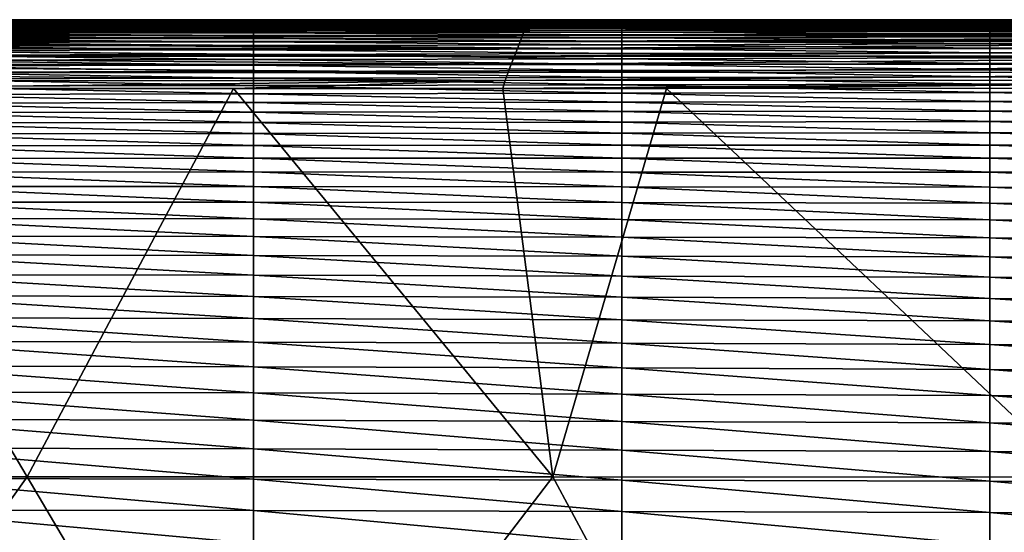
# Model space of a CAD drawing. Header units: metres. Extents: x -105 to 105, y -68 to 103.
# Tile 337 of 416: x 34 to 48, y 61 to 68. Entities that reach past the tile are written whole.
import ezdxf

# ---------------------------------------------------------------- set-up
doc = ezdxf.new("R2010")
doc.units = ezdxf.units.M
doc.layers.add('solid_FIT-BATH-150_SW0001_01', color=7, linetype='CONTINUOUS')

msp = doc.modelspace()

# ---------------------------------------------------------------- linework, layer by layer
at = {"layer": 'solid_FIT-BATH-150_SW0001_01'}
for points in [[(41.306496, 67.992256, 15.718076), (26.63059, 68.001137, 15.72262), (26.603888, 67.943619, 15.839873)], [(41.286366, 67.933487, 15.831017), (41.306496, 67.992256, 15.718076), (26.603888, 67.943619, 15.839873)], [(41.320232, 68.03611, 15.59486), (26.64868, 68.042656, 15.593969), (26.63059, 68.001137, 15.72262)], [(41.306496, 67.992256, 15.718076), (41.320232, 68.03611, 15.59486), (26.63059, 68.001137, 15.72262)], [(41.32832, 68.065918, 15.465412), (26.659187, 68.069748, 15.459094), (26.64868, 68.042656, 15.593969)], [(41.320232, 68.03611, 15.59486), (41.32832, 68.065918, 15.465412), (26.64868, 68.042656, 15.593969)], [(41.33149, 68.082573, 15.333777), (26.663151, 68.083961, 15.323168), (26.659187, 68.069748, 15.459094)], [(41.32832, 68.065918, 15.465412), (41.33149, 68.082573, 15.333777), (26.659187, 68.069748, 15.459094)], [(26.663151, 68.083961, 15.323168), (41.496223, 68.087204, 15.200622), (37.490948, 68.087143, 15.202027)], [(41.33149, 68.082573, 15.333777), (41.496223, 68.087204, 15.200622), (26.663151, 68.083961, 15.323168)], [(26.663151, 68.083961, 15.323168), (37.490948, 68.087143, 15.202027), (32.339954, 68.087067, 15.206593)], [(37.360653, 68.087013, 13.273272), (32.022655, 68.086838, 13.233925), (32.032948, 68.087067, 15.206849)], [(37.360653, 68.087013, 13.273272), (37.360653, 68.086601, 11.408753), (32.022655, 68.086838, 13.233925)], [(37.360653, 68.086601, 11.408753), (32.022655, 68.086288, 11.333076), (32.022655, 68.086838, 13.233925)], [(37.360653, 68.086601, 11.408753), (37.360653, 68.085777, 9.612065), (32.022655, 68.086288, 11.333076)], [(37.360653, 68.085777, 9.612065), (32.022655, 68.085281, 9.503063), (32.022655, 68.086288, 11.333076)], [(37.360653, 68.085777, 9.612065), (37.360653, 68.084427, 7.882099), (32.022655, 68.085281, 9.503063)], [(37.360653, 68.084427, 7.882099), (32.022655, 68.083687, 7.742652), (32.022655, 68.085281, 9.503063)], [(37.360653, 68.084427, 7.882099), (37.360653, 68.082428, 6.217743), (32.022655, 68.083687, 7.742652)], [(37.360653, 68.082428, 6.217743), (32.022655, 68.081383, 6.050608), (32.022655, 68.083687, 7.742652)], [(37.360653, 68.082428, 6.217743), (37.360653, 68.079659, 4.617887), (32.022655, 68.081383, 6.050608)], [(37.360653, 68.079659, 4.617887), (32.022655, 68.078224, 4.425694), (32.022655, 68.081383, 6.050608)], [(37.360653, 68.079659, 4.617887), (37.360653, 68.075966, 3.081397), (32.022655, 68.078224, 4.425694)], [(37.360653, 68.075966, 3.081397), (32.022655, 68.074081, 2.86665), (32.022655, 68.078224, 4.425694)], [(37.360653, 68.075966, 3.081397), (37.360653, 68.071098, 1.607015), (32.022655, 68.074081, 2.86665)], [(37.360653, 68.071098, 1.607015), (32.022655, 68.068695, 1.372103), (32.022655, 68.074081, 2.86665)], [(37.360653, 68.071098, 1.607015), (37.360653, 68.064781, 0.193449), (32.022655, 68.068695, 1.372103)], [(37.360653, 68.064781, 0.193449), (32.022655, 68.061783, -0.059349), (32.022655, 68.068695, 1.372103)], [(37.360653, 68.064781, 0.193449), (37.360653, 68.056725, -1.160594), (32.022655, 68.061783, -0.059349)], [(37.360653, 68.056725, -1.160594), (32.022655, 68.053085, -1.429108), (32.022655, 68.061783, -0.059349)], [(37.360653, 68.056725, -1.160594), (37.360653, 68.046631, -2.456406), (32.022655, 68.053085, -1.429108)], [(37.360653, 68.046631, -2.456406), (32.022655, 68.04232, -2.738575), (32.022655, 68.053085, -1.429108)], [(37.360653, 68.046631, -2.456406), (37.360653, 68.034225, -3.695281), (32.022655, 68.04232, -2.738575)], [(37.360653, 68.034225, -3.695281), (32.022655, 68.029213, -3.989152), (32.022655, 68.04232, -2.738575)], [(37.360653, 68.034225, -3.695281), (37.360653, 68.019226, -4.87851), (32.022655, 68.029213, -3.989152)], [(37.360653, 68.019226, -4.87851), (32.022655, 68.013489, -5.182241), (32.022655, 68.029213, -3.989152)], [(37.360653, 68.019226, -4.87851), (37.360653, 68.001335, -6.007387), (32.022655, 68.013489, -5.182241)], [(37.360653, 68.001335, -6.007387), (32.022655, 67.994881, -6.319243), (32.022655, 68.013489, -5.182241)], [(37.360653, 68.001335, -6.007387), (37.360653, 67.98027, -7.083206), (32.022655, 67.994881, -6.319243)], [(37.360653, 67.98027, -7.083206), (32.022655, 67.973099, -7.401561), (32.022655, 67.994881, -6.319243)], [(37.360653, 67.98027, -7.083206), (37.360653, 67.955696, -8.107295), (32.022655, 67.973099, -7.401561)], [(37.360653, 67.955696, -8.107295), (32.022655, 67.947815, -8.43063), (32.022655, 67.973099, -7.401561)], [(32.339954, 68.087067, 15.206593), (37.360653, 68.087013, 13.273272), (32.032948, 68.087067, 15.206849)], [(32.339954, 68.087067, 15.206593), (37.490948, 68.087143, 15.202027), (37.360653, 68.087013, 13.273272)], [(42.69865, 68.087189, 13.317118), (37.360653, 68.087013, 13.273272), (37.490948, 68.087143, 15.202027)], [(42.69865, 68.087189, 13.317118), (42.69865, 68.086922, 11.491712), (37.360653, 68.087013, 13.273272)], [(42.69865, 68.086922, 11.491712), (37.360653, 68.086601, 11.408753), (37.360653, 68.087013, 13.273272)], [(42.69865, 68.086922, 11.491712), (42.69865, 68.086296, 9.730932), (37.360653, 68.086601, 11.408753)], [(42.69865, 68.086296, 9.730932), (37.360653, 68.085777, 9.612065), (37.360653, 68.086601, 11.408753)], [(42.69865, 68.086296, 9.730932), (42.69865, 68.085205, 8.033802), (37.360653, 68.085777, 9.612065)], [(42.69865, 68.085205, 8.033802), (37.360653, 68.084427, 7.882099), (37.360653, 68.085777, 9.612065)], [(42.69865, 68.085205, 8.033802), (42.69865, 68.083527, 6.399343), (37.360653, 68.084427, 7.882099)], [(42.69865, 68.083527, 6.399343), (37.360653, 68.082428, 6.217743), (37.360653, 68.084427, 7.882099)], [(42.69865, 68.083527, 6.399343), (42.69865, 68.081154, 4.826577), (37.360653, 68.082428, 6.217743)], [(42.69865, 68.081154, 4.826577), (37.360653, 68.079659, 4.617887), (37.360653, 68.082428, 6.217743)], [(42.69865, 68.081154, 4.826577), (42.69865, 68.077942, 3.314504), (37.360653, 68.079659, 4.617887)], [(42.69865, 68.077942, 3.314504), (37.360653, 68.075966, 3.081397), (37.360653, 68.079659, 4.617887)], [(42.69865, 68.077942, 3.314504), (42.69865, 68.073631, 1.86199), (37.360653, 68.075966, 3.081397)], [(42.69865, 68.073631, 1.86199), (37.360653, 68.071098, 1.607015), (37.360653, 68.075966, 3.081397)], [(42.69865, 68.073631, 1.86199), (42.69865, 68.06794, 0.467859), (37.360653, 68.071098, 1.607015)], [(42.69865, 68.06794, 0.467859), (37.360653, 68.064781, 0.193449), (37.360653, 68.071098, 1.607015)], [(42.69865, 68.06794, 0.467859), (42.69865, 68.060547, -0.869067), (37.360653, 68.064781, 0.193449)], [(42.69865, 68.060547, -0.869067), (37.360653, 68.056725, -1.160594), (37.360653, 68.064781, 0.193449)], [(42.69865, 68.060547, -0.869067), (42.69865, 68.051178, -2.149966), (37.360653, 68.056725, -1.160594)], [(42.69865, 68.051178, -2.149966), (37.360653, 68.046631, -2.456406), (37.360653, 68.056725, -1.160594)], [(42.69865, 68.051178, -2.149966), (42.69865, 68.039513, -3.376014), (37.360653, 68.046631, -2.456406)], [(42.69865, 68.039513, -3.376014), (37.360653, 68.034225, -3.695281), (37.360653, 68.046631, -2.456406)], [(42.69865, 68.039513, -3.376014), (42.69865, 68.025269, -4.548388), (37.360653, 68.034225, -3.695281)], [(42.69865, 68.025269, -4.548388), (37.360653, 68.019226, -4.87851), (37.360653, 68.034225, -3.695281)], [(42.69865, 68.025269, -4.548388), (42.69865, 68.008141, -5.668267), (37.360653, 68.019226, -4.87851)], [(42.69865, 68.008141, -5.668267), (37.360653, 68.001335, -6.007387), (37.360653, 68.019226, -4.87851)], [(42.69865, 68.008141, -5.668267), (42.69865, 67.987839, -6.736828), (37.360653, 68.001335, -6.007387)], [(42.69865, 67.987839, -6.736828), (37.360653, 67.98027, -7.083206), (37.360653, 68.001335, -6.007387)], [(42.69865, 67.987839, -6.736828), (42.69865, 67.964005, -7.755289), (37.360653, 67.98027, -7.083206)], [(42.69865, 67.964005, -7.755289), (37.360653, 67.955696, -8.107295), (37.360653, 67.98027, -7.083206)], [(41.496223, 68.087204, 15.200622), (42.69865, 68.087189, 13.317118), (37.490948, 68.087143, 15.202027)], [(55.976242, 67.981819, 15.725283), (41.306496, 67.992256, 15.718076), (41.286366, 67.933487, 15.831017)], [(55.961971, 67.921516, 15.833014), (55.976242, 67.981819, 15.725283), (41.286366, 67.933487, 15.831017)], [(55.986656, 68.028473, 15.608574), (41.320232, 68.03611, 15.59486), (41.306496, 67.992256, 15.718076)], [(55.976242, 67.981819, 15.725283), (55.986656, 68.028473, 15.608574), (41.306496, 67.992256, 15.718076)], [(55.993549, 68.061523, 15.4856), (41.32832, 68.065918, 15.465412), (41.320232, 68.03611, 15.59486)], [(55.986656, 68.028473, 15.608574), (55.993549, 68.061523, 15.4856), (41.320232, 68.03611, 15.59486)], [(55.997269, 68.081047, 15.359074), (41.33149, 68.082573, 15.333777), (41.32832, 68.065918, 15.465412)], [(55.993549, 68.061523, 15.4856), (55.997269, 68.081047, 15.359074), (41.32832, 68.065918, 15.465412)], [(41.33149, 68.082573, 15.333777), (56.131405, 68.087425, 15.235457), (53.442993, 68.087387, 15.227076)], [(55.997269, 68.081047, 15.359074), (56.131405, 68.087425, 15.235457), (41.33149, 68.082573, 15.333777)], [(41.33149, 68.082573, 15.333777), (53.442993, 68.087387, 15.227076), (51.342361, 68.087357, 15.220572)], [(41.33149, 68.082573, 15.333777), (51.342361, 68.087357, 15.220572), (48.132969, 68.087303, 15.211515)], [(41.33149, 68.082573, 15.333777), (48.132969, 68.087303, 15.211515), (42.864838, 68.087227, 15.20166)], [(41.33149, 68.082573, 15.333777), (42.864838, 68.087227, 15.20166), (41.496223, 68.087204, 15.200622)], [(41.496223, 68.087204, 15.200622), (42.864838, 68.087227, 15.20166), (42.69865, 68.087189, 13.317118)], [(48.036648, 68.087372, 13.367465), (42.69865, 68.087189, 13.317118), (42.864838, 68.087227, 15.20166)], [(48.036648, 68.087372, 13.367465), (48.036648, 68.08725, 11.583342), (42.69865, 68.087189, 13.317118)], [(48.036648, 68.08725, 11.583342), (42.69865, 68.086922, 11.491712), (42.69865, 68.087189, 13.317118)], [(48.036648, 68.08725, 11.583342), (48.036648, 68.086823, 9.860495), (42.69865, 68.086922, 11.491712)], [(48.036648, 68.086823, 9.860495), (42.69865, 68.086296, 9.730932), (42.69865, 68.086922, 11.491712)], [(48.036648, 68.086823, 9.860495), (48.036648, 68.085999, 8.198082), (42.69865, 68.086296, 9.730932)], [(48.036648, 68.085999, 8.198082), (42.69865, 68.085205, 8.033802), (42.69865, 68.086296, 9.730932)], [(48.036648, 68.085999, 8.198082), (48.036648, 68.084656, 6.595264), (42.69865, 68.085205, 8.033802)], [(48.036648, 68.084656, 6.595264), (42.69865, 68.083527, 6.399343), (42.69865, 68.085205, 8.033802)], [(48.036648, 68.084656, 6.595264), (48.036648, 68.082695, 5.051202), (42.69865, 68.083527, 6.399343)], [(48.036648, 68.082695, 5.051202), (42.69865, 68.081154, 4.826577), (42.69865, 68.083527, 6.399343)], [(48.036648, 68.082695, 5.051202), (48.036648, 68.079979, 3.565033), (42.69865, 68.081154, 4.826577)], [(48.036648, 68.079979, 3.565033), (42.69865, 68.077942, 3.314504), (42.69865, 68.081154, 4.826577)], [(48.036648, 68.079979, 3.565033), (48.036648, 68.076248, 2.135755), (42.69865, 68.077942, 3.314504)], [(48.036648, 68.076248, 2.135755), (42.69865, 68.073631, 1.86199), (42.69865, 68.077942, 3.314504)], [(48.036648, 68.076248, 2.135755), (48.036648, 68.071198, 0.762309), (42.69865, 68.073631, 1.86199)], [(48.036648, 68.071198, 0.762309), (42.69865, 68.06794, 0.467859), (42.69865, 68.073631, 1.86199)], [(48.036648, 68.071198, 0.762309), (48.036648, 68.064507, -0.556361), (42.69865, 68.06794, 0.467859)], [(48.036648, 68.064507, -0.556361), (42.69865, 68.060547, -0.869067), (42.69865, 68.06794, 0.467859)], [(48.036648, 68.064507, -0.556361), (48.036648, 68.055878, -1.821313), (42.69865, 68.060547, -0.869067)], [(48.036648, 68.055878, -1.821313), (42.69865, 68.051178, -2.149966), (42.69865, 68.060547, -0.869067)], [(48.036648, 68.055878, -1.821313), (48.036648, 68.044991, -3.033604), (42.69865, 68.051178, -2.149966)], [(48.036648, 68.044991, -3.033604), (42.69865, 68.039513, -3.376014), (42.69865, 68.051178, -2.149966)], [(48.036648, 68.044991, -3.033604), (48.036648, 68.031532, -4.194293), (42.69865, 68.039513, -3.376014)], [(48.036648, 68.031532, -4.194293), (42.69865, 68.025269, -4.548388), (42.69865, 68.039513, -3.376014)], [(48.036648, 68.031532, -4.194293), (48.036648, 68.015205, -5.304436), (42.69865, 68.025269, -4.548388)], [(48.036648, 68.015205, -5.304436), (42.69865, 68.008141, -5.668267), (42.69865, 68.025269, -4.548388)], [(48.036648, 68.015205, -5.304436), (48.036648, 67.995682, -6.365092), (42.69865, 68.008141, -5.668267)], [(48.036648, 67.995682, -6.365092), (42.69865, 67.987839, -6.736828), (42.69865, 68.008141, -5.668267)], [(48.036648, 67.995682, -6.365092), (48.036648, 67.972618, -7.377359), (42.69865, 67.987839, -6.736828)], [(48.036648, 67.972618, -7.377359), (42.69865, 67.964005, -7.755289), (42.69865, 67.987839, -6.736828)], [(48.036648, 67.972618, -7.377359), (48.036648, 67.945587, -8.342411), (42.69865, 67.964005, -7.755289)], [(48.132969, 68.087303, 15.211515), (48.036648, 68.087372, 13.367465), (42.864838, 68.087227, 15.20166)], [(53.374645, 68.087578, 11.677419), (48.036648, 68.08725, 11.583342), (48.036648, 68.087372, 13.367465)], [(53.374645, 68.087578, 11.677419), (53.374645, 68.087357, 9.99432), (48.036648, 68.08725, 11.583342)], [(53.374645, 68.087547, 13.418336), (53.374645, 68.087578, 11.677419), (48.036648, 68.087372, 13.367465)], [(53.374645, 68.087547, 13.418336), (48.036648, 68.087372, 13.367465), (48.132969, 68.087303, 15.211515)], [(53.374645, 68.087357, 9.99432), (48.036648, 68.086823, 9.860495), (48.036648, 68.08725, 11.583342)], [(53.374645, 68.087357, 9.99432), (53.374645, 68.0868, 8.368339), (48.036648, 68.086823, 9.860495)], [(53.374645, 68.0868, 8.368339), (48.036648, 68.085999, 8.198082), (48.036648, 68.086823, 9.860495)], [(53.374645, 68.0868, 8.368339), (53.374645, 68.085793, 6.798777), (48.036648, 68.085999, 8.198082)], [(53.374645, 68.085793, 6.798777), (48.036648, 68.084656, 6.595264), (48.036648, 68.085999, 8.198082)], [(53.374645, 68.085793, 6.798777), (53.374645, 68.084244, 5.284935), (48.036648, 68.084656, 6.595264)], [(53.374645, 68.084244, 5.284935), (48.036648, 68.082695, 5.051202), (48.036648, 68.084656, 6.595264)], [(53.374645, 68.084244, 5.284935), (53.374645, 68.082024, 3.826093), (48.036648, 68.082695, 5.051202)], [(53.374645, 68.082024, 3.826093), (48.036648, 68.079979, 3.565033), (48.036648, 68.082695, 5.051202)], [(53.374645, 68.082024, 3.826093), (53.374645, 68.07888, 2.421382), (48.036648, 68.079979, 3.565033)], [(53.374645, 68.07888, 2.421382), (48.036648, 68.076248, 2.135755), (48.036648, 68.079979, 3.565033)], [(53.374645, 68.07888, 2.421382), (53.374645, 68.074478, 1.069867), (48.036648, 68.076248, 2.135755)], [(53.374645, 68.074478, 1.069867), (48.036648, 68.071198, 0.762309), (48.036648, 68.076248, 2.135755)], [(53.374645, 68.074478, 1.069867), (53.374645, 68.068504, -0.229387), (48.036648, 68.071198, 0.762309)], [(53.374645, 68.068504, -0.229387), (48.036648, 68.064507, -0.556361), (48.036648, 68.071198, 0.762309)], [(53.374645, 68.068504, -0.229387), (53.374645, 68.060623, -1.477316), (48.036648, 68.064507, -0.556361)], [(53.374645, 68.060623, -1.477316), (48.036648, 68.055878, -1.821313), (48.036648, 68.064507, -0.556361)], [(53.374645, 68.060623, -1.477316), (53.374645, 68.050522, -2.674855), (48.036648, 68.055878, -1.821313)], [(53.374645, 68.050522, -2.674855), (48.036648, 68.044991, -3.033604), (48.036648, 68.055878, -1.821313)], [(53.374645, 68.050522, -2.674855), (53.374645, 68.037865, -3.822937), (48.036648, 68.044991, -3.033604)], [(53.374645, 68.037865, -3.822937), (48.036648, 68.031532, -4.194293), (48.036648, 68.044991, -3.033604)], [(53.374645, 68.037865, -3.822937), (53.374645, 68.022346, -4.9225), (48.036648, 68.031532, -4.194293)], [(53.374645, 68.022346, -4.9225), (48.036648, 68.015205, -5.304436), (48.036648, 68.031532, -4.194293)], [(53.374645, 68.022346, -4.9225), (53.374645, 68.003624, -5.974477), (48.036648, 68.015205, -5.304436)], [(53.374645, 68.003624, -5.974477), (48.036648, 67.995682, -6.365092), (48.036648, 68.015205, -5.304436)], [(53.374645, 68.003624, -5.974477), (53.374645, 67.981346, -6.979847), (48.036648, 67.995682, -6.365092)], [(53.374645, 67.981346, -6.979847), (48.036648, 67.972618, -7.377359), (48.036648, 67.995682, -6.365092)], [(53.374645, 67.981346, -6.979847), (53.374645, 67.955063, -7.939676), (48.036648, 67.972618, -7.377359)], [(53.374645, 67.955063, -7.939676), (48.036648, 67.945587, -8.342411), (48.036648, 67.972618, -7.377359)], [(51.342361, 68.087357, 15.220572), (53.374645, 68.087547, 13.418336), (48.132969, 68.087303, 15.211515)], [(41.259125, 67.85894, 15.929657), (26.567547, 67.868576, 15.940584), (26.521734, 67.776443, 16.021896)], [(41.224892, 67.769188, 16.011637), (41.259125, 67.85894, 15.929657), (26.521734, 67.776443, 16.021896)], [(41.286366, 67.933487, 15.831017), (26.603888, 67.943619, 15.839873), (26.567547, 67.868576, 15.940584)], [(41.259125, 67.85894, 15.929657), (41.286366, 67.933487, 15.831017), (26.567547, 67.868576, 15.940584)], [(37.360653, 67.955696, -8.107295), (37.360653, 67.927208, -9.081028), (32.022655, 67.947815, -8.43063)], [(37.360653, 67.927208, -9.081028), (32.022655, 67.918655, -9.407913), (32.022655, 67.947815, -8.43063)], [(37.360653, 67.927208, -9.081028), (37.360653, 67.894402, -10.005781), (32.022655, 67.918655, -9.407913)], [(37.360653, 67.894402, -10.005781), (32.022655, 67.885208, -10.33488), (32.022655, 67.918655, -9.407913)], [(37.360653, 67.894402, -10.005781), (37.360653, 67.856873, -10.882931), (32.022655, 67.885208, -10.33488)], [(37.360653, 67.856873, -10.882931), (32.022655, 67.847099, -11.212997), (32.022655, 67.885208, -10.33488)], [(37.360653, 67.856873, -10.882931), (37.360653, 67.814224, -11.713852), (32.022655, 67.847099, -11.212997)], [(37.360653, 67.814224, -11.713852), (32.022655, 67.80394, -12.043731), (32.022655, 67.847099, -11.212997)], [(42.69865, 67.964005, -7.755289), (42.69865, 67.936226, -8.724924), (37.360653, 67.955696, -8.107295)], [(42.69865, 67.936226, -8.724924), (37.360653, 67.927208, -9.081028), (37.360653, 67.955696, -8.107295)], [(42.69865, 67.936226, -8.724924), (42.69865, 67.904091, -9.647015), (37.360653, 67.927208, -9.081028)], [(42.69865, 67.904091, -9.647015), (37.360653, 67.894402, -10.005781), (37.360653, 67.927208, -9.081028)], [(42.69865, 67.904091, -9.647015), (42.69865, 67.867172, -10.522839), (37.360653, 67.894402, -10.005781)], [(42.69865, 67.867172, -10.522839), (37.360653, 67.856873, -10.882931), (37.360653, 67.894402, -10.005781)], [(42.69865, 67.867172, -10.522839), (42.69865, 67.825043, -11.353677), (37.360653, 67.856873, -10.882931)], [(42.69865, 67.825043, -11.353677), (37.360653, 67.814224, -11.713852), (37.360653, 67.856873, -10.882931)], [(42.69865, 67.825043, -11.353677), (42.69865, 67.777298, -12.140809), (37.360653, 67.814224, -11.713852)], [(55.943501, 67.847519, 15.929068), (41.259125, 67.85894, 15.929657), (41.224892, 67.769188, 16.011637)], [(55.920956, 67.76059, 16.011679), (55.943501, 67.847519, 15.929068), (41.224892, 67.769188, 16.011637)], [(55.961971, 67.921516, 15.833014), (41.286366, 67.933487, 15.831017), (41.259125, 67.85894, 15.929657)], [(55.943501, 67.847519, 15.929068), (55.961971, 67.921516, 15.833014), (41.259125, 67.85894, 15.929657)], [(48.036648, 67.945587, -8.342411), (42.69865, 67.936226, -8.724924), (42.69865, 67.964005, -7.755289)], [(48.036648, 67.945587, -8.342411), (48.036648, 67.914146, -9.261428), (42.69865, 67.936226, -8.724924)], [(48.036648, 67.914146, -9.261428), (42.69865, 67.904091, -9.647015), (42.69865, 67.936226, -8.724924)], [(48.036648, 67.914146, -9.261428), (48.036648, 67.877853, -10.135588), (42.69865, 67.904091, -9.647015)], [(48.036648, 67.877853, -10.135588), (42.69865, 67.867172, -10.522839), (42.69865, 67.904091, -9.647015)], [(48.036648, 67.877853, -10.135588), (48.036648, 67.836281, -10.966073), (42.69865, 67.867172, -10.522839)], [(48.036648, 67.836281, -10.966073), (42.69865, 67.825043, -11.353677), (42.69865, 67.867172, -10.522839)], [(48.036648, 67.836281, -10.966073), (48.036648, 67.788994, -11.754062), (42.69865, 67.825043, -11.353677)], [(48.036648, 67.788994, -11.754062), (42.69865, 67.777298, -12.140809), (42.69865, 67.825043, -11.353677)], [(53.374645, 67.955063, -7.939676), (53.374645, 67.924324, -8.855042), (48.036648, 67.945587, -8.342411)], [(53.374645, 67.924324, -8.855042), (48.036648, 67.914146, -9.261428), (48.036648, 67.945587, -8.342411)], [(53.374645, 67.924324, -8.855042), (53.374645, 67.88868, -9.727023), (48.036648, 67.914146, -9.261428)], [(53.374645, 67.88868, -9.727023), (48.036648, 67.877853, -10.135588), (48.036648, 67.914146, -9.261428)], [(53.374645, 67.88868, -9.727023), (53.374645, 67.847664, -10.556696), (48.036648, 67.877853, -10.135588)], [(53.374645, 67.847664, -10.556696), (48.036648, 67.836281, -10.966073), (48.036648, 67.877853, -10.135588)], [(53.374645, 67.847664, -10.556696), (53.374645, 67.800827, -11.34514), (48.036648, 67.836281, -10.966073)], [(53.374645, 67.800827, -11.34514), (48.036648, 67.788994, -11.754062), (48.036648, 67.836281, -10.966073)], [(41.185268, 67.667274, 16.077452), (26.521734, 67.776443, 16.021896), (26.468651, 67.671021, 16.084892)], [(41.185268, 67.667274, 16.077452), (41.224892, 67.769188, 16.011637), (26.521734, 67.776443, 16.021896)], [(37.360653, 67.814224, -11.713852), (37.360653, 67.766037, -12.499922), (32.022655, 67.80394, -12.043731)], [(37.360653, 67.766037, -12.499922), (32.022655, 67.755325, -12.828548), (32.022655, 67.80394, -12.043731)], [(37.360653, 67.766037, -12.499922), (37.360653, 67.711914, -13.242516), (32.022655, 67.755325, -12.828548)], [(37.360653, 67.711914, -13.242516), (32.022655, 67.700874, -13.568916), (32.022655, 67.755325, -12.828548)], [(37.360653, 67.711914, -13.242516), (37.360653, 67.651443, -13.943009), (32.022655, 67.700874, -13.568916)], [(37.360653, 67.651443, -13.943009), (32.022655, 67.64019, -14.266303), (32.022655, 67.700874, -13.568916)], [(42.69865, 67.777298, -12.140809), (37.360653, 67.766037, -12.499922), (37.360653, 67.814224, -11.713852)], [(42.69865, 67.777298, -12.140809), (42.69865, 67.723503, -12.885514), (37.360653, 67.766037, -12.499922)], [(42.69865, 67.723503, -12.885514), (37.360653, 67.711914, -13.242516), (37.360653, 67.766037, -12.499922)], [(42.69865, 67.723503, -12.885514), (42.69865, 67.663246, -13.589073), (37.360653, 67.711914, -13.242516)], [(42.69865, 67.663246, -13.589073), (37.360653, 67.651443, -13.943009), (37.360653, 67.711914, -13.242516)], [(55.920956, 67.76059, 16.011679), (41.224892, 67.769188, 16.011637), (41.185268, 67.667274, 16.077452)], [(55.895256, 67.662857, 16.080688), (55.920956, 67.76059, 16.011679), (41.185268, 67.667274, 16.077452)], [(48.036648, 67.788994, -11.754062), (48.036648, 67.735542, -12.500734), (42.69865, 67.777298, -12.140809)], [(48.036648, 67.735542, -12.500734), (42.69865, 67.723503, -12.885514), (42.69865, 67.777298, -12.140809)], [(48.036648, 67.735542, -12.500734), (48.036648, 67.675491, -13.207272), (42.69865, 67.723503, -12.885514)], [(48.036648, 67.675491, -13.207272), (42.69865, 67.663246, -13.589073), (42.69865, 67.723503, -12.885514)], [(53.374645, 67.800827, -11.34514), (53.374645, 67.747719, -12.093432), (48.036648, 67.788994, -11.754062)], [(53.374645, 67.747719, -12.093432), (48.036648, 67.735542, -12.500734), (48.036648, 67.788994, -11.754062)], [(53.374645, 67.747719, -12.093432), (53.374645, 67.687889, -12.802651), (48.036648, 67.735542, -12.500734)], [(53.374645, 67.687889, -12.802651), (48.036648, 67.675491, -13.207272), (48.036648, 67.735542, -12.500734)], [(53.374645, 67.687889, -12.802651), (53.374645, 67.620872, -13.473878), (48.036648, 67.675491, -13.207272)], [(41.096825, 67.440132, 16.163704), (26.410702, 67.556458, 16.131037), (26.350292, 67.436882, 16.1618)], [(41.141998, 67.556496, 16.127882), (26.468651, 67.671021, 16.084892), (26.410702, 67.556458, 16.131037)], [(41.096825, 67.440132, 16.163704), (41.141998, 67.556496, 16.127882), (26.410702, 67.556458, 16.131037)], [(41.141998, 67.556496, 16.127882), (41.185268, 67.667274, 16.077452), (26.468651, 67.671021, 16.084892)], [(37.360653, 67.651443, -13.943009), (37.360653, 67.584221, -14.602777), (32.022655, 67.64019, -14.266303)], [(37.360653, 67.584221, -14.602777), (32.022655, 67.572876, -14.922171), (32.022655, 67.64019, -14.266303)], [(37.360653, 67.584221, -14.602777), (37.360653, 67.509773, -15.223188), (32.022655, 67.572876, -14.922171)], [(37.360653, 67.509773, -15.223188), (32.022655, 67.498466, -15.537959), (32.022655, 67.572876, -14.922171)], [(42.69865, 67.663246, -13.589073), (42.69865, 67.596092, -14.252766), (37.360653, 67.651443, -13.943009)], [(42.69865, 67.596092, -14.252766), (37.360653, 67.584221, -14.602777), (37.360653, 67.651443, -13.943009)], [(42.69865, 67.596092, -14.252766), (42.69865, 67.521576, -14.877879), (37.360653, 67.584221, -14.602777)], [(42.69865, 67.521576, -14.877879), (37.360653, 67.509773, -15.223188), (37.360653, 67.584221, -14.602777)], [(55.867405, 67.556625, 16.136099), (41.141998, 67.556496, 16.127882), (41.096825, 67.440132, 16.163704)], [(55.838394, 67.444153, 16.177914), (55.867405, 67.556625, 16.136099), (41.096825, 67.440132, 16.163704)], [(55.895256, 67.662857, 16.080688), (41.185268, 67.667274, 16.077452), (41.141998, 67.556496, 16.127882)], [(55.867405, 67.556625, 16.136099), (55.895256, 67.662857, 16.080688), (41.141998, 67.556496, 16.127882)], [(48.036648, 67.675491, -13.207272), (48.036648, 67.608406, -13.874854), (42.69865, 67.663246, -13.589073)], [(48.036648, 67.608406, -13.874854), (42.69865, 67.596092, -14.252766), (42.69865, 67.663246, -13.589073)], [(48.036648, 67.608406, -13.874854), (48.036648, 67.533813, -14.504683), (42.69865, 67.596092, -14.252766)], [(48.036648, 67.533813, -14.504683), (42.69865, 67.521576, -14.877879), (42.69865, 67.596092, -14.252766)], [(53.374645, 67.620872, -13.473878), (48.036648, 67.608406, -13.874854), (48.036648, 67.675491, -13.207272)], [(53.374645, 67.620872, -13.473878), (53.374645, 67.546188, -14.10822), (48.036648, 67.608406, -13.874854)], [(53.374645, 67.546188, -14.10822), (48.036648, 67.533813, -14.504683), (48.036648, 67.608406, -13.874854)], [(53.374645, 67.546188, -14.10822), (53.374645, 67.463348, -14.706811), (48.036648, 67.533813, -14.504683)], [(41.051491, 67.321472, 16.185698), (26.350292, 67.436882, 16.1618), (26.289824, 67.316444, 16.17865)], [(41.051491, 67.321472, 16.185698), (41.096825, 67.440132, 16.163704), (26.350292, 67.436882, 16.1618)], [(37.360653, 67.509773, -15.223188), (37.360653, 67.427628, -15.805607), (32.022655, 67.498466, -15.537959)], [(37.360653, 67.427628, -15.805607), (32.022655, 67.416481, -16.115107), (32.022655, 67.498466, -15.537959)], [(37.360653, 67.427628, -15.805607), (37.360653, 67.337296, -16.351397), (32.022655, 67.416481, -16.115107)], [(37.360653, 67.337296, -16.351397), (32.022655, 67.326447, -16.655046), (32.022655, 67.416481, -16.115107)], [(42.69865, 67.521576, -14.877879), (42.69865, 67.439217, -15.465704), (37.360653, 67.509773, -15.223188)], [(42.69865, 67.439217, -15.465704), (37.360653, 67.427628, -15.805607), (37.360653, 67.509773, -15.223188)], [(42.69865, 67.439217, -15.465704), (42.69865, 67.348518, -16.017529), (37.360653, 67.427628, -15.805607)], [(42.69865, 67.348518, -16.017529), (37.360653, 67.337296, -16.351397), (37.360653, 67.427628, -15.805607)], [(55.838394, 67.444153, 16.177914), (41.096825, 67.440132, 16.163704), (41.051491, 67.321472, 16.185698)], [(55.809231, 67.327728, 16.206133), (55.838394, 67.444153, 16.177914), (41.051491, 67.321472, 16.185698)], [(48.036648, 67.533813, -14.504683), (48.036648, 67.451225, -15.097972), (42.69865, 67.521576, -14.877879)], [(48.036648, 67.451225, -15.097972), (42.69865, 67.439217, -15.465704), (42.69865, 67.521576, -14.877879)], [(48.036648, 67.451225, -15.097972), (48.036648, 67.360138, -15.655931), (42.69865, 67.439217, -15.465704)], [(48.036648, 67.360138, -15.655931), (42.69865, 67.348518, -16.017529), (42.69865, 67.439217, -15.465704)], [(53.374645, 67.463348, -14.706811), (48.036648, 67.451225, -15.097972), (48.036648, 67.533813, -14.504683)], [(53.374645, 67.463348, -14.706811), (53.374645, 67.371849, -15.270783), (48.036648, 67.451225, -15.097972)], [(53.374645, 67.371849, -15.270783), (48.036648, 67.360138, -15.655931), (48.036648, 67.451225, -15.097972)], [(41.007736, 67.203819, 16.194643), (26.289824, 67.316444, 16.17865), (26.231701, 67.199272, 16.183054)], [(41.007736, 67.203819, 16.194643), (41.051491, 67.321472, 16.185698), (26.289824, 67.316444, 16.17865)], [(37.360653, 67.337296, -16.351397), (37.360653, 67.238289, -16.861923), (32.022655, 67.326447, -16.655046)], [(37.360653, 67.238289, -16.861923), (32.022655, 67.227882, -17.159218), (32.022655, 67.326447, -16.655046)], [(42.69865, 67.348518, -16.017529), (42.69865, 67.249001, -16.534643), (37.360653, 67.337296, -16.351397)], [(42.69865, 67.249001, -16.534643), (37.360653, 67.238289, -16.861923), (37.360653, 67.337296, -16.351397)], [(55.809231, 67.327728, 16.206133), (41.051491, 67.321472, 16.185698), (41.007736, 67.203819, 16.194643)], [(55.780907, 67.209641, 16.22076), (55.809231, 67.327728, 16.206133), (41.007736, 67.203819, 16.194643)], [(48.036648, 67.360138, -15.655931), (48.036648, 67.260063, -16.179771), (42.69865, 67.348518, -16.017529)], [(48.036648, 67.260063, -16.179771), (42.69865, 67.249001, -16.534643), (42.69865, 67.348518, -16.017529)], [(48.036648, 67.260063, -16.179771), (48.036648, 67.15052, -16.670706), (42.69865, 67.249001, -16.534643)], [(53.374645, 67.371849, -15.270783), (53.374645, 67.271194, -15.801268), (48.036648, 67.360138, -15.655931)], [(53.374645, 67.271194, -15.801268), (48.036648, 67.260063, -16.179771), (48.036648, 67.360138, -15.655931)], [(53.374645, 67.271194, -15.801268), (53.374645, 67.160896, -16.299397), (48.036648, 67.260063, -16.179771)], [(53.374645, 67.160896, -16.299397), (48.036648, 67.15052, -16.670706), (48.036648, 67.260063, -16.179771)], [(41.007736, 67.203819, 16.194643), (26.231701, 67.199272, 16.183054), (30.742649, 67.089371, 16.179733)], [(41.007736, 67.203819, 16.194643), (30.742649, 67.089371, 16.179733), (37.069477, 67.090134, 16.186117)], [(37.360653, 67.238289, -16.861923), (37.360653, 67.130142, -17.338554), (32.022655, 67.227882, -17.159218)], [(37.360653, 67.130142, -17.338554), (32.022655, 67.120316, -17.629057), (32.022655, 67.227882, -17.159218)], [(37.360653, 67.130142, -17.338554), (37.360653, 67.01236, -17.78265), (32.022655, 67.120316, -17.629057)], [(37.360653, 67.01236, -17.78265), (32.022655, 67.003258, -18.066), (32.022655, 67.120316, -17.629057)], [(41.007736, 67.203819, 16.194643), (37.069477, 67.090134, 16.186117), (40.972549, 67.090607, 16.191322)], [(42.69865, 67.249001, -16.534643), (42.69865, 67.140182, -17.018339), (37.360653, 67.238289, -16.861923)], [(42.69865, 67.140182, -17.018339), (37.360653, 67.130142, -17.338554), (37.360653, 67.238289, -16.861923)], [(42.69865, 67.140182, -17.018339), (42.69865, 67.021561, -17.469904), (37.360653, 67.130142, -17.338554)], [(42.69865, 67.021561, -17.469904), (37.360653, 67.01236, -17.78265), (37.360653, 67.130142, -17.338554)], [(55.780907, 67.209641, 16.22076), (40.972549, 67.090607, 16.191322), (43.349197, 67.090851, 16.195019)], [(55.780907, 67.209641, 16.22076), (41.007736, 67.203819, 16.194643), (40.972549, 67.090607, 16.191322)], [(48.036648, 67.15052, -16.670706), (42.69865, 67.140182, -17.018339), (42.69865, 67.249001, -16.534643)], [(48.036648, 67.15052, -16.670706), (48.036648, 67.031006, -17.129948), (42.69865, 67.140182, -17.018339)], [(48.036648, 67.031006, -17.129948), (42.69865, 67.021561, -17.469904), (42.69865, 67.140182, -17.018339)], [(55.780907, 67.209641, 16.22076), (43.349197, 67.090851, 16.195019), (49.577011, 67.091423, 16.206799)], [(53.374645, 67.160896, -16.299397), (53.374645, 67.040443, -16.766302), (48.036648, 67.15052, -16.670706)], [(53.374645, 67.040443, -16.766302), (48.036648, 67.031006, -17.129948), (48.036648, 67.15052, -16.670706)], [(30.742649, 67.089371, 16.179733), (26.458452, 61.45454, 16.191032), (34.078281, 61.453129, 16.198763)], [(37.069477, 67.090134, 16.186117), (30.742649, 67.089371, 16.179733), (34.078281, 61.453129, 16.198763)], [(37.360653, 67.01236, -17.78265), (37.360653, 66.88446, -18.19558), (32.022655, 67.003258, -18.066)], [(37.360653, 66.88446, -18.19558), (32.022655, 66.876244, -18.471481), (32.022655, 67.003258, -18.066)], [(37.069477, 67.090134, 16.186117), (34.078281, 61.453129, 16.198763), (41.698109, 61.45092, 16.210854)], [(40.972549, 67.090607, 16.191322), (37.069477, 67.090134, 16.186117), (41.698109, 61.45092, 16.210854)], [(42.69865, 67.021561, -17.469904), (42.69865, 66.892662, -17.890627), (37.360653, 67.01236, -17.78265)], [(42.69865, 66.892662, -17.890627), (37.360653, 66.88446, -18.19558), (37.360653, 67.01236, -17.78265)], [(43.349197, 67.090851, 16.195019), (40.972549, 67.090607, 16.191322), (41.698109, 61.45092, 16.210854)], [(43.349197, 67.090851, 16.195019), (41.698109, 61.45092, 16.210854), (49.317936, 61.447739, 16.228277)], [(48.036648, 67.031006, -17.129948), (48.036648, 66.901031, -17.558704), (42.69865, 67.021561, -17.469904)], [(48.036648, 66.901031, -17.558704), (42.69865, 66.892662, -17.890627), (42.69865, 67.021561, -17.469904)], [(49.577011, 67.091423, 16.206799), (43.349197, 67.090851, 16.195019), (49.317936, 61.447739, 16.228277)], [(53.374645, 67.040443, -16.766302), (53.374645, 66.909348, -17.203117), (48.036648, 67.031006, -17.129948)], [(53.374645, 66.909348, -17.203117), (48.036648, 66.901031, -17.558704), (48.036648, 67.031006, -17.129948)], [(37.360653, 66.88446, -18.19558), (37.360653, 66.745972, -18.578703), (32.022655, 66.876244, -18.471481)], [(37.360653, 66.745972, -18.578703), (32.022655, 66.738785, -18.846937), (32.022655, 66.876244, -18.471481)], [(42.69865, 66.892662, -17.890627), (42.69865, 66.752991, -18.281799), (37.360653, 66.88446, -18.19558)], [(42.69865, 66.752991, -18.281799), (37.360653, 66.745972, -18.578703), (37.360653, 66.88446, -18.19558)], [(48.036648, 66.901031, -17.558704), (48.036648, 66.760101, -17.958193), (42.69865, 66.892662, -17.890627)], [(48.036648, 66.760101, -17.958193), (42.69865, 66.752991, -18.281799), (42.69865, 66.892662, -17.890627)], [(53.374645, 66.909348, -17.203117), (53.374645, 66.767113, -17.610973), (48.036648, 66.901031, -17.558704)], [(53.374645, 66.767113, -17.610973), (48.036648, 66.760101, -17.958193), (48.036648, 66.901031, -17.558704)], [(37.360653, 66.745972, -18.578703), (37.360653, 66.59639, -18.933346), (32.022655, 66.738785, -18.846937)], [(37.360653, 66.59639, -18.933346), (32.022655, 66.590378, -19.193737), (32.022655, 66.738785, -18.846937)], [(42.69865, 66.752991, -18.281799), (42.69865, 66.602074, -18.644684), (37.360653, 66.745972, -18.578703)], [(42.69865, 66.602074, -18.644684), (37.360653, 66.59639, -18.933346), (37.360653, 66.745972, -18.578703)], [(48.036648, 66.760101, -17.958193), (48.036648, 66.607735, -18.329605), (42.69865, 66.752991, -18.281799)], [(48.036648, 66.607735, -18.329605), (42.69865, 66.602074, -18.644684), (42.69865, 66.752991, -18.281799)], [(53.374645, 66.767113, -17.610973), (53.374645, 66.613243, -17.990997), (48.036648, 66.760101, -17.958193)], [(53.374645, 66.613243, -17.990997), (48.036648, 66.607735, -18.329605), (48.036648, 66.760101, -17.958193)], [(37.360653, 66.59639, -18.933346), (37.360653, 66.435204, -19.260767), (32.022655, 66.590378, -19.193737)], [(37.360653, 66.435204, -19.260767), (32.022655, 66.430489, -19.513195), (32.022655, 66.590378, -19.193737)], [(42.69865, 66.602074, -18.644684), (42.69865, 66.439392, -18.98049), (37.360653, 66.59639, -18.933346)], [(42.69865, 66.439392, -18.98049), (37.360653, 66.435204, -19.260767), (37.360653, 66.59639, -18.933346)], [(48.036648, 66.607735, -18.329605), (48.036648, 66.443459, -18.674103), (42.69865, 66.602074, -18.644684)], [(48.036648, 66.443459, -18.674103), (42.69865, 66.439392, -18.98049), (42.69865, 66.602074, -18.644684)], [(53.374645, 66.613243, -17.990997), (53.374645, 66.447289, -18.344288), (48.036648, 66.607735, -18.329605)], [(53.374645, 66.447289, -18.344288), (48.036648, 66.443459, -18.674103), (48.036648, 66.607735, -18.329605)], [(37.360653, 66.435204, -19.260767), (37.360653, 66.261887, -19.562225), (32.022655, 66.430489, -19.513195)], [(37.360653, 66.261887, -19.562225), (32.022655, 66.258575, -19.806618), (32.022655, 66.430489, -19.513195)], [(42.69865, 66.439392, -18.98049), (42.69865, 66.264473, -19.290424), (37.360653, 66.435204, -19.260767)], [(42.69865, 66.264473, -19.290424), (37.360653, 66.261887, -19.562225), (37.360653, 66.435204, -19.260767)], [(48.036648, 66.443459, -18.674103), (48.036648, 66.266785, -18.992836), (42.69865, 66.439392, -18.98049)], [(48.036648, 66.266785, -18.992836), (42.69865, 66.264473, -19.290424), (42.69865, 66.439392, -18.98049)], [(53.374645, 66.447289, -18.344288), (53.374645, 66.268791, -18.671944), (48.036648, 66.443459, -18.674103)], [(53.374645, 66.268791, -18.671944), (48.036648, 66.266785, -18.992836), (48.036648, 66.443459, -18.674103)], [(37.360653, 66.261887, -19.562225), (37.360653, 66.075935, -19.838982), (32.022655, 66.258575, -19.806618)], [(37.360653, 66.075935, -19.838982), (32.022655, 66.074112, -20.075314), (32.022655, 66.258575, -19.806618)], [(42.69865, 66.264473, -19.290424), (42.69865, 66.076805, -19.575693), (37.360653, 66.261887, -19.562225)], [(42.69865, 66.076805, -19.575693), (37.360653, 66.075935, -19.838982), (37.360653, 66.261887, -19.562225)], [(48.036648, 66.266785, -18.992836), (48.036648, 66.077255, -19.286957), (42.69865, 66.264473, -19.290424)], [(48.036648, 66.077255, -19.286957), (42.69865, 66.076805, -19.575693), (42.69865, 66.264473, -19.290424)], [(53.374645, 66.268791, -18.671944), (53.374645, 66.077301, -18.975061), (48.036648, 66.266785, -18.992836)], [(53.374645, 66.077301, -18.975061), (48.036648, 66.077255, -19.286957), (48.036648, 66.266785, -18.992836)], [(37.360653, 66.075935, -19.838982), (37.360653, 65.876831, -20.092291), (32.022655, 66.074112, -20.075314)], [(37.360653, 65.876831, -20.092291), (32.022655, 65.876556, -20.320589), (32.022655, 66.074112, -20.075314)], [(42.69865, 66.076805, -19.575693), (42.69865, 65.8759, -19.837502), (37.360653, 66.075935, -19.838982)], [(42.69865, 65.8759, -19.837502), (37.360653, 65.876831, -20.092291), (37.360653, 66.075935, -19.838982)], [(48.036648, 66.077255, -19.286957), (48.036648, 65.874397, -19.557617), (42.69865, 66.076805, -19.575693)], [(48.036648, 65.874397, -19.557617), (42.69865, 65.8759, -19.837502), (42.69865, 66.076805, -19.575693)], [(53.374645, 66.077301, -18.975061), (53.374645, 65.872375, -19.254738), (48.036648, 66.077255, -19.286957)], [(53.374645, 65.872375, -19.254738), (48.036648, 65.874397, -19.557617), (48.036648, 66.077255, -19.286957)], [(37.360653, 65.876831, -20.092291), (37.360653, 65.664063, -20.323416), (32.022655, 65.876556, -20.320589)], [(37.360653, 65.664063, -20.323416), (32.022655, 65.665375, -20.543756), (32.022655, 65.876556, -20.320589)], [(42.69865, 65.66127, -20.077059), (37.360653, 65.664063, -20.323416), (37.360653, 65.876831, -20.092291)], [(42.69865, 65.8759, -19.837502), (42.69865, 65.66127, -20.077059), (37.360653, 65.876831, -20.092291)], [(48.036648, 65.657722, -19.805967), (42.69865, 65.66127, -20.077059), (42.69865, 65.8759, -19.837502)], [(48.036648, 65.874397, -19.557617), (48.036648, 65.657722, -19.805967), (42.69865, 65.8759, -19.837502)], [(53.374645, 65.653549, -19.512068), (48.036648, 65.657722, -19.805967), (48.036648, 65.874397, -19.557617)], [(53.374645, 65.872375, -19.254738), (53.374645, 65.653549, -19.512068), (48.036648, 65.874397, -19.557617)], [(37.360653, 65.437096, -20.533611), (32.022655, 65.440033, -20.74612), (32.022655, 65.665375, -20.543756)], [(37.360653, 65.664063, -20.323416), (37.360653, 65.437096, -20.533611), (32.022655, 65.665375, -20.543756)], [(42.69865, 65.432411, -20.295567), (37.360653, 65.437096, -20.533611), (37.360653, 65.664063, -20.323416)], [(42.69865, 65.66127, -20.077059), (42.69865, 65.432411, -20.295567), (37.360653, 65.664063, -20.323416)], [(48.036648, 65.426765, -20.033163), (42.69865, 65.432411, -20.295567), (42.69865, 65.66127, -20.077059)], [(48.036648, 65.657722, -19.805967), (48.036648, 65.426765, -20.033163), (42.69865, 65.66127, -20.077059)], [(53.374645, 65.42038, -19.74815), (48.036648, 65.426765, -20.033163), (48.036648, 65.657722, -19.805967)], [(53.374645, 65.653549, -19.512068), (53.374645, 65.42038, -19.74815), (48.036648, 65.657722, -19.805967)], [(37.360653, 65.195435, -20.724136), (32.022655, 65.199989, -20.928991), (32.022655, 65.440033, -20.74612)], [(37.360653, 65.437096, -20.533611), (37.360653, 65.195435, -20.724136), (32.022655, 65.440033, -20.74612)], [(42.69865, 65.18882, -20.494234), (37.360653, 65.195435, -20.724136), (37.360653, 65.437096, -20.533611)], [(42.69865, 65.432411, -20.295567), (42.69865, 65.18882, -20.494234), (37.360653, 65.437096, -20.533611)], [(48.036648, 65.181061, -20.240353), (42.69865, 65.18882, -20.494234), (42.69865, 65.432411, -20.295567)], [(48.036648, 65.426765, -20.033163), (48.036648, 65.181061, -20.240353), (42.69865, 65.432411, -20.295567)], [(53.374645, 65.172417, -19.964079), (48.036648, 65.181061, -20.240353), (48.036648, 65.426765, -20.033163)], [(53.374645, 65.42038, -19.74815), (53.374645, 65.172417, -19.964079), (48.036648, 65.426765, -20.033163)], [(37.360653, 64.938545, -20.896229), (32.022655, 64.944702, -21.093637), (32.022655, 65.199989, -20.928991)], [(37.360653, 65.195435, -20.724136), (37.360653, 64.938545, -20.896229), (32.022655, 65.199989, -20.928991)], [(42.69865, 64.930023, -20.674255), (37.360653, 64.938545, -20.896229), (37.360653, 65.195435, -20.724136)], [(42.69865, 65.18882, -20.494234), (42.69865, 64.930023, -20.674255), (37.360653, 65.195435, -20.724136)], [(48.036648, 64.920128, -20.428686), (42.69865, 64.930023, -20.674255), (42.69865, 65.18882, -20.494234)], [(48.036648, 65.181061, -20.240353), (48.036648, 64.920128, -20.428686), (42.69865, 65.18882, -20.494234)], [(53.374645, 64.909203, -20.160952), (48.036648, 64.920128, -20.428686), (48.036648, 65.181061, -20.240353)], [(53.374645, 65.172417, -19.964079), (53.374645, 64.909203, -20.160952), (48.036648, 65.181061, -20.240353)], [(37.360653, 64.665939, -21.050991), (32.022655, 64.673615, -21.24118), (32.022655, 64.944702, -21.093637)], [(37.360653, 64.938545, -20.896229), (37.360653, 64.665939, -21.050991), (32.022655, 64.944702, -21.093637)], [(42.69865, 64.655548, -20.836718), (37.360653, 64.665939, -21.050991), (37.360653, 64.938545, -20.896229)], [(42.69865, 64.930023, -20.674255), (42.69865, 64.655548, -20.836718), (37.360653, 64.938545, -20.896229)], [(48.036648, 64.643547, -20.599226), (42.69865, 64.655548, -20.836718), (42.69865, 64.930023, -20.674255)], [(48.036648, 64.920128, -20.428686), (48.036648, 64.643547, -20.599226), (42.69865, 64.930023, -20.674255)], [(53.374645, 64.630356, -20.339804), (48.036648, 64.643547, -20.599226), (48.036648, 64.920128, -20.428686)], [(53.374645, 64.909203, -20.160952), (53.374645, 64.630356, -20.339804), (48.036648, 64.920128, -20.428686)], [(37.360653, 64.37709, -21.189484), (32.022655, 64.386169, -21.372702), (32.022655, 64.673615, -21.24118)], [(37.360653, 64.665939, -21.050991), (37.360653, 64.37709, -21.189484), (32.022655, 64.673615, -21.24118)], [(42.69865, 64.364952, -20.982649), (37.360653, 64.37709, -21.189484), (37.360653, 64.665939, -21.050991)], [(42.69865, 64.655548, -20.836718), (42.69865, 64.364952, -20.982649), (37.360653, 64.665939, -21.050991)], [(48.036648, 64.350937, -20.752977), (42.69865, 64.364952, -20.982649), (42.69865, 64.655548, -20.836718)], [(48.036648, 64.643547, -20.599226), (48.036648, 64.350937, -20.752977), (42.69865, 64.655548, -20.836718)], [(53.374645, 64.335556, -20.501612), (48.036648, 64.350937, -20.752977), (48.036648, 64.643547, -20.599226)], [(53.374645, 64.630356, -20.339804), (53.374645, 64.335556, -20.501612), (48.036648, 64.643547, -20.599226)], [(37.360653, 64.071503, -21.312759), (32.022655, 64.081779, -21.489286), (32.022655, 64.386169, -21.372702)], [(37.360653, 64.37709, -21.189484), (37.360653, 64.071503, -21.312759), (32.022655, 64.386169, -21.372702)], [(42.69865, 64.057785, -21.113081), (37.360653, 64.071503, -21.312759), (37.360653, 64.37709, -21.189484)], [(42.69865, 64.364952, -20.982649), (42.69865, 64.057785, -21.113081), (37.360653, 64.37709, -21.189484)], [(48.036648, 64.041908, -20.89094), (42.69865, 64.057785, -21.113081), (42.69865, 64.364952, -20.982649)], [(48.036648, 64.350937, -20.752977), (48.036648, 64.041908, -20.89094), (42.69865, 64.364952, -20.982649)], [(53.374645, 64.024483, -20.647348), (48.036648, 64.041908, -20.89094), (48.036648, 64.350937, -20.752977)], [(53.374645, 64.335556, -20.501612), (53.374645, 64.024483, -20.647348), (48.036648, 64.350937, -20.752977)], [(37.360653, 63.748665, -21.421875), (32.022655, 63.759903, -21.592012), (32.022655, 64.081779, -21.489286)], [(37.360653, 64.071503, -21.312759), (37.360653, 63.748665, -21.421875), (32.022655, 64.081779, -21.489286)], [(42.69865, 63.733601, -21.22904), (37.360653, 63.748665, -21.421875), (37.360653, 64.071503, -21.312759)], [(42.69865, 64.057785, -21.113081), (42.69865, 63.733601, -21.22904), (37.360653, 64.071503, -21.312759)], [(48.036648, 63.716091, -21.014112), (42.69865, 63.733601, -21.22904), (42.69865, 64.057785, -21.113081)], [(48.036648, 64.041908, -20.89094), (48.036648, 63.716091, -21.014112), (42.69865, 64.057785, -21.113081)], [(53.374645, 63.696815, -20.777983), (48.036648, 63.716091, -21.014112), (48.036648, 64.041908, -20.89094)], [(53.374645, 64.024483, -20.647348), (53.374645, 63.696815, -20.777983), (48.036648, 64.041908, -20.89094)], [(37.360653, 63.40807, -21.517889), (32.022655, 63.41996, -21.681969), (32.022655, 63.759903, -21.592012)], [(37.360653, 63.748665, -21.421875), (37.360653, 63.40807, -21.517889), (32.022655, 63.759903, -21.592012)], [(42.69865, 63.391956, -21.331556), (37.360653, 63.40807, -21.517889), (37.360653, 63.748665, -21.421875)], [(42.69865, 63.733601, -21.22904), (42.69865, 63.391956, -21.331556), (37.360653, 63.748665, -21.421875)], [(48.036648, 63.373096, -21.123497), (42.69865, 63.391956, -21.331556), (42.69865, 63.733601, -21.22904)], [(48.036648, 63.716091, -21.014112), (48.036648, 63.373096, -21.123497), (42.69865, 63.733601, -21.22904)], [(53.374645, 63.352245, -20.894487), (48.036648, 63.373096, -21.123497), (48.036648, 63.716091, -21.014112)], [(53.374645, 63.696815, -20.777983), (53.374645, 63.352245, -20.894487), (48.036648, 63.716091, -21.014112)], [(37.360653, 63.049206, -21.601856), (32.022655, 63.06139, -21.760233), (32.022655, 63.41996, -21.681969)], [(37.360653, 63.40807, -21.517889), (37.360653, 63.049206, -21.601856), (32.022655, 63.41996, -21.681969)], [(42.69865, 63.032402, -21.421658), (37.360653, 63.049206, -21.601856), (37.360653, 63.40807, -21.517889)], [(42.69865, 63.391956, -21.331556), (42.69865, 63.032402, -21.421658), (37.360653, 63.40807, -21.517889)], [(48.036648, 63.012539, -21.220093), (42.69865, 63.032402, -21.421658), (42.69865, 63.391956, -21.331556)], [(48.036648, 63.373096, -21.123497), (48.036648, 63.012539, -21.220093), (42.69865, 63.391956, -21.331556)], [(53.374645, 62.990448, -20.997833), (48.036648, 63.012539, -21.220093), (48.036648, 63.373096, -21.123497)], [(53.374645, 63.352245, -20.894487), (53.374645, 62.990448, -20.997833), (48.036648, 63.373096, -21.123497)], [(37.360653, 62.671574, -21.674833), (32.022655, 62.683624, -21.827892), (32.022655, 63.06139, -21.760233)], [(37.360653, 63.049206, -21.601856), (37.360653, 62.671574, -21.674833), (32.022655, 63.06139, -21.760233)], [(42.69865, 62.654499, -21.500374), (37.360653, 62.671574, -21.674833), (37.360653, 63.049206, -21.601856)], [(42.69865, 63.032402, -21.421658), (42.69865, 62.654499, -21.500374), (37.360653, 63.049206, -21.601856)], [(48.036648, 62.634041, -21.304899), (42.69865, 62.654499, -21.500374), (42.69865, 63.032402, -21.421658)], [(48.036648, 63.012539, -21.220093), (48.036648, 62.634041, -21.304899), (42.69865, 63.032402, -21.421658)], [(53.374645, 62.611111, -21.088989), (48.036648, 62.634041, -21.304899), (48.036648, 63.012539, -21.220093)], [(53.374645, 62.990448, -20.997833), (53.374645, 62.611111, -21.088989), (48.036648, 63.012539, -21.220093)], [(37.360653, 62.274658, -21.737875), (32.022655, 62.286098, -21.886019), (32.022655, 62.683624, -21.827892)], [(37.360653, 62.671574, -21.674833), (37.360653, 62.274658, -21.737875), (32.022655, 62.683624, -21.827892)], [(42.69865, 62.257793, -21.568733), (37.360653, 62.274658, -21.737875), (37.360653, 62.671574, -21.674833)], [(42.69865, 62.654499, -21.500374), (42.69865, 62.257793, -21.568733), (37.360653, 62.671574, -21.674833)], [(48.036648, 62.237221, -21.37892), (42.69865, 62.257793, -21.568733), (42.69865, 62.654499, -21.500374)], [(48.036648, 62.634041, -21.304899), (48.036648, 62.237221, -21.37892), (42.69865, 62.654499, -21.500374)], [(53.374645, 62.213913, -21.16893), (48.036648, 62.237221, -21.37892), (48.036648, 62.634041, -21.304899)], [(53.374645, 62.611111, -21.088989), (53.374645, 62.213913, -21.16893), (48.036648, 62.634041, -21.304899)], [(37.360653, 61.857979, -21.791922), (32.022655, 61.868252, -21.935535), (32.022655, 62.286098, -21.886019)], [(37.360653, 62.274658, -21.737875), (37.360653, 61.857979, -21.791922), (32.022655, 62.286098, -21.886019)], [(42.69865, 61.841873, -21.627687), (37.360653, 61.857979, -21.791922), (37.360653, 62.274658, -21.737875)], [(42.69865, 62.257793, -21.568733), (42.69865, 61.841873, -21.627687), (37.360653, 62.274658, -21.737875)], [(48.036648, 61.82172, -21.44311), (42.69865, 61.841873, -21.627687), (42.69865, 62.257793, -21.568733)], [(48.036648, 62.237221, -21.37892), (48.036648, 61.82172, -21.44311), (42.69865, 62.257793, -21.568733)], [(53.374645, 61.798565, -21.238602), (48.036648, 61.82172, -21.44311), (48.036648, 62.237221, -21.37892)], [(53.374645, 62.213913, -21.16893), (53.374645, 61.798565, -21.238602), (48.036648, 62.237221, -21.37892)], [(37.360653, 61.42107, -21.837748), (32.022655, 61.429512, -21.977205), (32.022655, 61.868252, -21.935535)], [(37.360653, 61.857979, -21.791922), (37.360653, 61.42107, -21.837748), (32.022655, 61.868252, -21.935535)], [(42.69865, 61.406384, -21.678024), (37.360653, 61.42107, -21.837748), (37.360653, 61.857979, -21.791922)], [(42.69865, 61.841873, -21.627687), (42.69865, 61.406384, -21.678024), (37.360653, 61.857979, -21.791922)], [(48.036648, 61.387302, -21.498264), (42.69865, 61.406384, -21.678024), (42.69865, 61.841873, -21.627687)], [(48.036648, 61.82172, -21.44311), (48.036648, 61.387302, -21.498264), (42.69865, 61.841873, -21.627687)], [(53.374645, 61.364914, -21.298817), (48.036648, 61.387302, -21.498264), (48.036648, 61.82172, -21.44311)], [(53.374645, 61.798565, -21.238602), (53.374645, 61.364914, -21.298817), (48.036648, 61.82172, -21.44311)], [(30.063105, 55.814926, 16.204006), (34.078281, 61.453129, 16.198763), (26.458452, 61.45454, 16.191032)], [(30.063105, 55.814926, 16.204006), (37.396366, 55.814243, 16.215008), (34.078281, 61.453129, 16.198763)], [(37.360653, 60.963478, -21.876112), (32.022655, 60.969315, -22.011793), (32.022655, 61.429512, -21.977205)], [(37.360653, 61.42107, -21.837748), (37.360653, 60.963478, -21.876112), (32.022655, 61.429512, -21.977205)], [(37.396366, 55.814243, 16.215008), (41.698109, 61.45092, 16.210854), (34.078281, 61.453129, 16.198763)], [(42.69865, 60.950989, -21.720499), (37.360653, 60.963478, -21.876112), (37.360653, 61.42107, -21.837748)], [(42.69865, 61.406384, -21.678024), (42.69865, 60.950989, -21.720499), (37.360653, 61.42107, -21.837748)], [(37.396366, 55.814243, 16.215008), (44.72963, 55.813236, 16.231293), (41.698109, 61.45092, 16.210854)], [(44.72963, 55.813236, 16.231293), (49.317936, 61.447739, 16.228277), (41.698109, 61.45092, 16.210854)], [(48.036648, 60.933739, -21.545143), (42.69865, 60.950989, -21.720499), (42.69865, 61.406384, -21.678024)], [(48.036648, 61.387302, -21.498264), (48.036648, 60.933739, -21.545143), (42.69865, 61.406384, -21.678024)], [(44.72963, 55.813236, 16.231293), (52.062889, 55.811832, 16.253899), (49.317936, 61.447739, 16.228277)], [(53.374645, 60.912868, -21.350332), (48.036648, 60.933739, -21.545143), (48.036648, 61.387302, -21.498264)], [(53.374645, 61.364914, -21.298817), (53.374645, 60.912868, -21.350332), (48.036648, 61.387302, -21.498264)], [(37.360653, 60.484745, -21.907776), (32.022655, 60.487095, -22.04006), (32.022655, 60.969315, -22.011793)], [(37.360653, 60.963478, -21.876112), (37.360653, 60.484745, -21.907776), (32.022655, 60.969315, -22.011793)], [(42.69865, 60.475349, -21.755873), (37.360653, 60.484745, -21.907776), (37.360653, 60.963478, -21.876112)], [(42.69865, 60.950989, -21.720499), (42.69865, 60.475349, -21.755873), (37.360653, 60.963478, -21.876112)], [(48.036648, 60.460819, -21.584503), (42.69865, 60.475349, -21.755873), (42.69865, 60.950989, -21.720499)], [(48.036648, 60.933739, -21.545143), (48.036648, 60.460819, -21.584503), (42.69865, 60.950989, -21.720499)], [(53.374645, 60.442326, -21.393904), (48.036648, 60.460819, -21.584503), (48.036648, 60.933739, -21.545143)], [(53.374645, 60.912868, -21.350332), (53.374645, 60.442326, -21.393904), (48.036648, 60.933739, -21.545143)]]:
    msp.add_3dface(points, dxfattribs=at)

doc.saveas('drawing.dxf')
